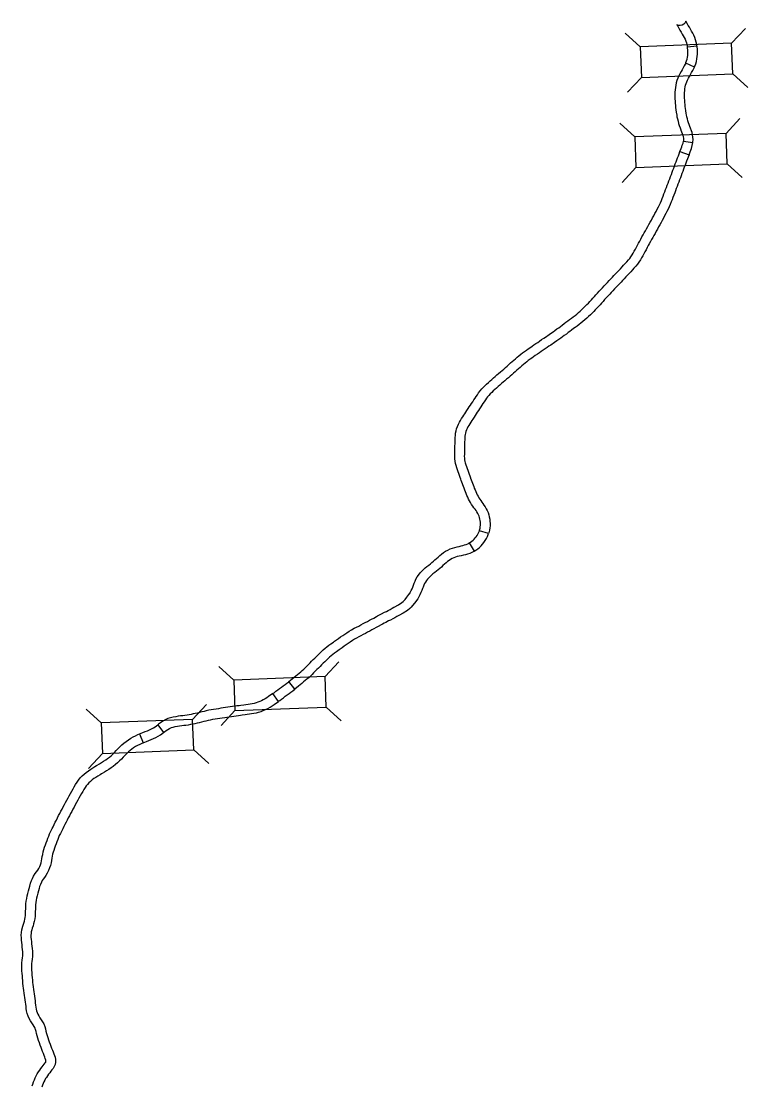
# Model space of a CAD drawing. Extents: x 77230 to 630905, y 790554 to 1662844.
# Drawn here: x 372654 to 391530, y 1407815 to 1435485 of the extents above; entities that cross this region are included whole.
import ezdxf

# ---------------------------------------------------------------- set-up
doc = ezdxf.new("R2010")
doc.units = 0
doc.layers.add('Level 10', color=7, linetype='Continuous')
doc.layers.add('Level 19', color=7, linetype='Continuous')

msp = doc.modelspace()

# ---------------------------------------------------------------- linework, layer by layer
at = {"layer": 'Level 10'}
for p, q in [((389964, 1434821), (389963, 1434821)), ((386996, 1427802), (386996, 1427802)), ((387147, 1427602), (387147, 1427602)), ((382753, 1420618), (382743, 1420601)), ((382964, 1420485), (382954, 1420468)), ((382338, 1420255), (382342, 1420257)), ((382461, 1420037), (382465, 1420039)), ((381062, 1419556), (381063, 1419556)), ((381200, 1419347), (381201, 1419348)), ((375932, 1417043), (375931, 1417042)), ((376026, 1416811), (376027, 1416812)), ((372683, 1411926), (372685, 1411934)), ((372924, 1411860), (372926, 1411868))]:
    msp.add_line(p, q, dxfattribs=at)
for points in [[(389925, 1435485), (389901, 1435445), (389868, 1435413), (389823, 1435387), (389777, 1435380), (389737, 1435380), (389689, 1435397), (389711, 1435355), (389741, 1435304), (389770, 1435253), (389799, 1435204), (389828, 1435155), (389856, 1435107), (389881, 1435061), (389903, 1435017), (389922, 1434973), (389938, 1434929), (389950, 1434884), (389964, 1434821)], [(389963, 1434821), (390212, 1434846), (390206, 1434883), (390193, 1434944), (390176, 1435005), (390155, 1435065), (390130, 1435122), (390102, 1435178), (390073, 1435231), (390043, 1435281), (390015, 1435330), (389986, 1435379), (389957, 1435428), (389925, 1435485)], [(389919, 1434400), (389925, 1434413), (389941, 1434458), (389954, 1434503), (389964, 1434551), (389971, 1434598), (389975, 1434645), (389975, 1434692), (389973, 1434741), (389968, 1434790), (389963, 1434821)], [(390147, 1434297), (390157, 1434320), (390179, 1434381), (390197, 1434444), (390210, 1434506), (390219, 1434569), (390225, 1434634), (390225, 1434697), (390222, 1434760), (390216, 1434821), (390212, 1434846)], [(390147, 1434297), (389919, 1434400), (389905, 1434370), (389881, 1434324), (389855, 1434275), (389827, 1434227), (389797, 1434177), (389767, 1434123), (389738, 1434066), (389713, 1434008), (389691, 1433949), (389672, 1433886), (389659, 1433823), (389650, 1433763), (389644, 1433706), (389639, 1433647), (389636, 1433588), (389636, 1433528), (389639, 1433469), (389643, 1433412), (389648, 1433356), (389652, 1433300), (389657, 1433244), (389663, 1433185), (389671, 1433124), (389684, 1433044), (389691, 1433004), (389706, 1432946), (389719, 1432890), (389735, 1432832), (389753, 1432773), (389772, 1432716), (389792, 1432663), (389796, 1432653)], [(390027, 1432748), (390026, 1432751), (390008, 1432801), (389990, 1432850), (389975, 1432900), (389962, 1432951), (389949, 1433005), (389936, 1433056), (389931, 1433087), (389918, 1433162), (389911, 1433214), (389906, 1433267), (389901, 1433322), (389897, 1433377), (389892, 1433431), (389888, 1433484), (389886, 1433534), (389886, 1433582), (389888, 1433631), (389893, 1433681), (389898, 1433732), (389905, 1433780), (389915, 1433825), (389928, 1433869), (389944, 1433914), (389964, 1433959), (389988, 1434005), (390014, 1434052), (390043, 1434101), (390073, 1434153), (390101, 1434205), (390130, 1434260), (390147, 1434297)], [(389796, 1432653), (389843, 1432523), (389853, 1432484), (389859, 1432446), (389862, 1432409), (389860, 1432374), (389859, 1432370)], [(389859, 1432370), (390106, 1432335), (390108, 1432347), (390112, 1432410), (390108, 1432473), (390099, 1432535), (390083, 1432594), (390027, 1432748)], [(389770, 1432101), (389799, 1432178), (389816, 1432222), (389831, 1432263), (389849, 1432318), (389859, 1432370)], [(390006, 1432013), (390032, 1432088), (390050, 1432133), (390067, 1432181), (390106, 1432335)], [(386996, 1427802), (387044, 1427839), (387092, 1427875), (387137, 1427912), (387180, 1427950), (387222, 1427991), (387265, 1428034), (387308, 1428077), (387350, 1428119), (387391, 1428161), (387430, 1428202), (387469, 1428243), (387506, 1428284), (387545, 1428328), (387587, 1428374), (387629, 1428420), (387672, 1428466), (387715, 1428512), (387759, 1428559), (387802, 1428606), (387846, 1428653), (387889, 1428699), (387932, 1428744), (387974, 1428788), (388015, 1428831), (388055, 1428875), (388096, 1428920), (388138, 1428966), (388181, 1429010), (388222, 1429054), (388264, 1429099), (388306, 1429144), (388348, 1429190), (388390, 1429236), (388430, 1429280), (388465, 1429322), (388497, 1429365), (388526, 1429411), (388555, 1429459), (388583, 1429511), (388612, 1429563), (388641, 1429615), (388668, 1429666), (388696, 1429718), (388725, 1429772), (388754, 1429825), (388783, 1429878), (388812, 1429931), (388842, 1429984), (388871, 1430039), (388902, 1430094), (388933, 1430150), (388964, 1430205), (388995, 1430261), (389026, 1430317), (389057, 1430374), (389088, 1430431), (389119, 1430487), (389149, 1430545), (389180, 1430603), (389210, 1430658), (389237, 1430714), (389263, 1430768), (389287, 1430824), (389310, 1430880), (389332, 1430938), (389354, 1430996), (389377, 1431054), (389398, 1431111), (389419, 1431168), (389441, 1431224), (389462, 1431281), (389483, 1431337), (389504, 1431393), (389525, 1431449), (389546, 1431504), (389567, 1431560), (389587, 1431614), (389608, 1431669), (389628, 1431723), (389648, 1431778), (389668, 1431833), (389689, 1431887), (389709, 1431938), (389728, 1431987), (389745, 1432036), (389770, 1432101), (390006, 1432013)], [(390006, 1432013), (389942, 1431847), (389922, 1431796), (389902, 1431745), (389882, 1431692), (389862, 1431637), (389842, 1431582), (389822, 1431527), (389801, 1431471), (389780, 1431416), (389759, 1431360), (389738, 1431305), (389717, 1431249), (389696, 1431193), (389675, 1431137), (389654, 1431080), (389632, 1431023), (389610, 1430965), (389588, 1430907), (389565, 1430848), (389542, 1430788), (389518, 1430727), (389491, 1430665), (389462, 1430604), (389432, 1430544), (389401, 1430485), (389370, 1430428), (389339, 1430369), (389308, 1430311), (389277, 1430254), (389245, 1430197), (389214, 1430140), (389182, 1430083), (389151, 1430028), (389121, 1429973), (389090, 1429918), (389061, 1429864), (389031, 1429810), (389002, 1429757), (388973, 1429704), (388944, 1429653), (388917, 1429601), (388889, 1429548), (388860, 1429495), (388831, 1429442), (388802, 1429390), (388772, 1429336), (388740, 1429280), (388703, 1429224), (388662, 1429168), (388619, 1429116), (388575, 1429067), (388532, 1429021), (388490, 1428975), (388447, 1428929), (388405, 1428884), (388363, 1428838), (388320, 1428794), (388280, 1428751), (388239, 1428706), (388198, 1428661), (388155, 1428616), (388113, 1428572), (388071, 1428527), (388028, 1428482), (387985, 1428436), (387943, 1428390), (387898, 1428342), (387855, 1428295), (387812, 1428250), (387771, 1428205), (387731, 1428162), (387693, 1428118), (387653, 1428073), (387612, 1428029), (387570, 1427987), (387528, 1427944), (387486, 1427900), (387442, 1427856), (387397, 1427812), (387349, 1427767), (387299, 1427722), (387248, 1427680), (387197, 1427640), (387147, 1427602)], [(384087, 1423548), (384075, 1423580), (384057, 1423629), (384040, 1423678), (384022, 1423727), (384003, 1423777), (383986, 1423827), (383968, 1423879), (383950, 1423934), (383935, 1423992), (383924, 1424054), (383918, 1424115), (383916, 1424175), (383917, 1424231), (383918, 1424287), (383920, 1424340), (383922, 1424393), (383923, 1424447), (383924, 1424501), (383926, 1424556), (383927, 1424611), (383930, 1424665), (383933, 1424719), (383940, 1424777), (383951, 1424836), (383966, 1424895), (383986, 1424953), (384011, 1425009), (384038, 1425061), (384067, 1425111), (384096, 1425156), (384124, 1425199), (384152, 1425242), (384180, 1425284), (384208, 1425326), (384235, 1425368), (384264, 1425418), (384296, 1425464), (384325, 1425507), (384354, 1425552), (384384, 1425597), (384414, 1425643), (384445, 1425691), (384476, 1425734), (384505, 1425779), (384538, 1425829), (384577, 1425881), (384619, 1425930), (384664, 1425976), (384706, 1426015), (384746, 1426055), (384793, 1426098), (384838, 1426136), (384881, 1426175), (384925, 1426214), (384969, 1426253), (385013, 1426292), (385058, 1426331), (385102, 1426369), (385146, 1426408), (385189, 1426446), (385233, 1426485), (385278, 1426524), (385322, 1426564), (385368, 1426603), (385412, 1426641), (385456, 1426679), (385497, 1426714), (385539, 1426753), (385586, 1426792), (385631, 1426828), (385677, 1426865), (385727, 1426902), (385779, 1426938), (385823, 1426967), (385867, 1427000), (385927, 1427039), (385976, 1427073), (386026, 1427106), (386074, 1427139), (386123, 1427173), (386174, 1427209), (386228, 1427245), (386274, 1427273), (386367, 1427345), (386431, 1427384), (386474, 1427415), (386522, 1427451), (386574, 1427489), (386622, 1427520), (386662, 1427549), (386708, 1427588), (386759, 1427625), (386806, 1427660), (386853, 1427695), (386899, 1427731), (386949, 1427766), (386996, 1427802)], [(387147, 1427602), (387096, 1427564), (387047, 1427529), (387003, 1427496), (386955, 1427460), (386907, 1427424), (386863, 1427392), (386817, 1427352), (386763, 1427313), (386715, 1427282), (386670, 1427250), (386622, 1427214), (386569, 1427175), (386508, 1427139), (386416, 1427067), (386364, 1427036), (386316, 1427003), (386266, 1426968), (386216, 1426933), (386166, 1426898), (386116, 1426865), (386065, 1426831), (386010, 1426795), (385966, 1426762), (385919, 1426731), (385873, 1426699), (385829, 1426667), (385788, 1426634), (385745, 1426599), (385703, 1426564), (385664, 1426528), (385619, 1426489), (385575, 1426452), (385531, 1426414), (385487, 1426375), (385443, 1426337), (385399, 1426298), (385355, 1426259), (385311, 1426219), (385266, 1426181), (385222, 1426143), (385179, 1426104), (385135, 1426066), (385091, 1426027), (385047, 1425988), (385002, 1425949), (384959, 1425910), (384919, 1425875), (384880, 1425835), (384838, 1425797), (384804, 1425761), (384772, 1425724), (384742, 1425685), (384713, 1425642), (384682, 1425593), (384651, 1425550), (384623, 1425507), (384594, 1425461), (384564, 1425415), (384533, 1425369), (384503, 1425323), (384474, 1425283), (384448, 1425238), (384418, 1425190), (384389, 1425146), (384360, 1425104), (384333, 1425063), (384306, 1425021), (384280, 1424980), (384257, 1424941), (384237, 1424901), (384219, 1424861), (384205, 1424822), (384195, 1424782), (384187, 1424741), (384183, 1424698), (384180, 1424651), (384177, 1424601), (384175, 1424549), (384174, 1424496), (384173, 1424442), (384172, 1424387), (384170, 1424332), (384168, 1424278), (384167, 1424227), (384166, 1424177), (384168, 1424131), (384172, 1424088), (384180, 1424046), (384191, 1424003), (384205, 1423957), (384222, 1423910), (384239, 1423862), (384256, 1423813), (384275, 1423763), (384292, 1423714), (384310, 1423665), (384327, 1423617), (384331, 1423607)], [(384557, 1422242), (384562, 1422258), (384575, 1422307), (384581, 1422347), (384585, 1422388), (384586, 1422428), (384584, 1422468), (384580, 1422508), (384572, 1422546), (384562, 1422584), (384549, 1422620), (384533, 1422656), (384514, 1422693), (384493, 1422730), (384470, 1422766), (384444, 1422802), (384415, 1422841), (384385, 1422884), (384356, 1422928), (384329, 1422974), (384303, 1423019), (384279, 1423066), (384255, 1423112), (384234, 1423160), (384213, 1423207), (384194, 1423253), (384176, 1423300), (384158, 1423347), (384087, 1423548)], [(384331, 1423607), (384393, 1423432), (384409, 1423389), (384426, 1423346), (384444, 1423304), (384462, 1423262), (384481, 1423220), (384501, 1423179), (384522, 1423139), (384545, 1423100), (384568, 1423061), (384592, 1423024), (384618, 1422987), (384647, 1422948), (384677, 1422906), (384706, 1422861), (384733, 1422814), (384759, 1422764), (384782, 1422712), (384801, 1422658), (384816, 1422603), (384827, 1422546), (384833, 1422489), (384836, 1422431), (384835, 1422372), (384829, 1422314), (384820, 1422256), (384803, 1422191), (384796, 1422169), (384557, 1422242)], [(384293, 1421923), (384326, 1421944), (384360, 1421969), (384393, 1421995), (384423, 1422023), (384451, 1422053), (384477, 1422085), (384500, 1422119), (384520, 1422154), (384538, 1422190), (384557, 1422242)], [(384426, 1421711), (384466, 1421736), (384513, 1421770), (384558, 1421807), (384600, 1421847), (384640, 1421890), (384677, 1421935), (384711, 1421984), (384741, 1422036), (384767, 1422089), (384789, 1422144), (384796, 1422169)], [(382743, 1420601), (382788, 1420688), (382807, 1420730), (382825, 1420774), (382842, 1420825), (382865, 1420880), (382888, 1420928), (382910, 1420984), (382945, 1421040), (382976, 1421091), (383016, 1421145), (383062, 1421193), (383104, 1421235), (383148, 1421274), (383192, 1421313), (383243, 1421351), (383283, 1421383), (383324, 1421417), (383363, 1421451), (383403, 1421485), (383443, 1421521), (383485, 1421559), (383530, 1421597), (383577, 1421636), (383627, 1421673), (383681, 1421709), (383738, 1421741), (383798, 1421769), (383859, 1421792), (383920, 1421810), (383977, 1421823), (384031, 1421835), (384081, 1421847), (384130, 1421860), (384175, 1421873), (384217, 1421887), (384256, 1421903), (384291, 1421922), (384293, 1421923), (384426, 1421711)], [(384426, 1421711), (384416, 1421705), (384362, 1421676), (384306, 1421653), (384250, 1421634), (384196, 1421618), (384141, 1421604), (384087, 1421591), (384033, 1421579), (383983, 1421568), (383938, 1421554), (383895, 1421538), (383853, 1421519), (383811, 1421495), (383771, 1421468), (383730, 1421439), (383691, 1421406), (383651, 1421371), (383610, 1421335), (383569, 1421298), (383527, 1421261), (383484, 1421225), (383441, 1421190), (383396, 1421153), (383350, 1421119), (383314, 1421087), (383275, 1421052), (383240, 1421018), (383208, 1420984), (383183, 1420951), (383158, 1420909), (383134, 1420871), (383117, 1420828), (383093, 1420778), (383076, 1420736), (383060, 1420688), (383038, 1420633), (383014, 1420579), (382964, 1420485)], [(382342, 1420257), (382455, 1420317), (382543, 1420373), (382579, 1420403), (382601, 1420425), (382632, 1420458), (382676, 1420513), (382753, 1420618)], [(382954, 1420468), (382874, 1420361), (382822, 1420297), (382782, 1420252), (382746, 1420216), (382688, 1420170), (382581, 1420102), (382461, 1420037)], [(381063, 1419556), (381117, 1419592), (381178, 1419635), (381238, 1419668), (381302, 1419708), (381367, 1419738), (381422, 1419764), (381478, 1419794), (381537, 1419826), (381593, 1419855), (381649, 1419886), (381703, 1419913), (381756, 1419942), (381812, 1419972), (381887, 1420012), (381914, 1420027), (381962, 1420056), (382015, 1420083), (382090, 1420121), (382140, 1420144), (382190, 1420171), (382240, 1420197), (382288, 1420225), (382338, 1420255)], [(382465, 1420039), (382415, 1420010), (382361, 1419978), (382306, 1419949), (382251, 1419920), (382200, 1419896), (382127, 1419859), (382084, 1419838), (382040, 1419810), (382005, 1419792), (381929, 1419751), (381875, 1419722), (381819, 1419691), (381765, 1419664), (381711, 1419635), (381654, 1419605), (381596, 1419574), (381534, 1419541), (381474, 1419512), (381422, 1419488), (381365, 1419453), (381311, 1419423), (381257, 1419385), (381200, 1419347)], [(379608, 1418321), (379695, 1418391), (379740, 1418429), (379785, 1418466), (379829, 1418503), (379873, 1418539), (379915, 1418573), (379955, 1418608), (379994, 1418644), (380033, 1418682), (380073, 1418723), (380115, 1418765), (380157, 1418807), (380199, 1418849), (380240, 1418891), (380281, 1418933), (380323, 1418974), (380365, 1419016), (380408, 1419058), (380452, 1419101), (380498, 1419143), (380547, 1419185), (380596, 1419225), (380646, 1419263), (380696, 1419299), (380767, 1419349), (380795, 1419369), (380845, 1419405), (380897, 1419442), (380950, 1419480), (381006, 1419518), (381062, 1419556)], [(381201, 1419348), (381146, 1419311), (381093, 1419275), (381042, 1419239), (380991, 1419202), (380941, 1419166), (380912, 1419146), (380841, 1419095), (380795, 1419062), (380750, 1419028), (380707, 1418993), (380665, 1418957), (380624, 1418919), (380582, 1418879), (380541, 1418838), (380499, 1418797), (380458, 1418756), (380417, 1418715), (380376, 1418673), (380334, 1418631), (380292, 1418589), (380251, 1418548), (380210, 1418505), (380167, 1418463), (380122, 1418422), (380077, 1418382), (380032, 1418345), (379988, 1418310), (379945, 1418273), (379899, 1418236), (379853, 1418198), (379765, 1418126), (379608, 1418321)], [(379190, 1418009), (379222, 1418032), (379270, 1418067), (379318, 1418103), (379367, 1418139), (379416, 1418174), (379463, 1418209), (379510, 1418244), (379556, 1418280), (379603, 1418317), (379608, 1418321)], [(379336, 1417806), (379190, 1418009), (379078, 1417929), (379032, 1417897), (378987, 1417868), (378943, 1417842), (378897, 1417820), (378850, 1417799), (378802, 1417782), (378753, 1417766), (378703, 1417753), (378653, 1417742), (378602, 1417734), (378547, 1417726), (378491, 1417718), (378434, 1417711), (378359, 1417700), (378317, 1417694), (378259, 1417686), (378202, 1417677), (378144, 1417670), (378084, 1417662), (378022, 1417654), (377960, 1417645), (377898, 1417635), (377837, 1417625), (377777, 1417615), (377715, 1417607), (377651, 1417597), (377587, 1417586), (377524, 1417574), (377462, 1417560), (377402, 1417546), (377343, 1417532), (377285, 1417518), (377230, 1417503), (377175, 1417491), (377121, 1417478), (377068, 1417466), (377013, 1417455), (376962, 1417445), (376906, 1417440), (376852, 1417434), (376793, 1417427), (376730, 1417418), (376666, 1417407), (376602, 1417396), (376534, 1417380), (376463, 1417357), (376395, 1417327), (376332, 1417290), (376275, 1417251), (376223, 1417212), (376198, 1417193)], [(379337, 1417807), (379369, 1417830), (379418, 1417866), (379467, 1417902), (379515, 1417937), (379564, 1417973), (379613, 1418009), (379662, 1418046), (379711, 1418084), (379759, 1418122), (379765, 1418126)], [(376198, 1417193), (376349, 1416993), (376375, 1417014), (376421, 1417048), (376464, 1417078), (376508, 1417103), (376553, 1417123), (376601, 1417139), (376653, 1417151), (376710, 1417161), (376768, 1417171), (376824, 1417179), (376881, 1417185), (376931, 1417191), (376998, 1417197), (377062, 1417210), (377118, 1417221), (377176, 1417234), (377233, 1417247), (377289, 1417261), (377347, 1417275), (377403, 1417289), (377460, 1417303), (377517, 1417316), (377574, 1417329), (377632, 1417340), (377691, 1417350), (377751, 1417359), (377813, 1417368), (377876, 1417378), (377939, 1417388), (377999, 1417398), (378057, 1417407), (378116, 1417414), (378175, 1417422), (378236, 1417430), (378296, 1417438), (378354, 1417447), (378394, 1417453), (378468, 1417463), (378525, 1417471), (378582, 1417478), (378640, 1417487), (378700, 1417497), (378762, 1417510), (378822, 1417526), (378883, 1417545), (378943, 1417567), (379002, 1417593), (379061, 1417622), (379117, 1417654), (379171, 1417689), (379223, 1417725), (379336, 1417806)], [(375724, 1416958), (375811, 1416994), (375872, 1417019), (375932, 1417043)], [(375931, 1417042), (375988, 1417066), (376040, 1417090), (376087, 1417115), (376132, 1417143), (376198, 1417193)], [(372685, 1411934), (372702, 1411990), (372720, 1412042), (372734, 1412093), (372749, 1412143), (372757, 1412188), (372762, 1412237), (372765, 1412293), (372767, 1412353), (372769, 1412412), (372770, 1412476), (372775, 1412544), (372783, 1412612), (372794, 1412682), (372809, 1412750), (372825, 1412814), (372841, 1412878), (372857, 1412942), (372874, 1413006), (372892, 1413076), (372922, 1413147), (372948, 1413200), (372970, 1413260), (373016, 1413327), (373053, 1413378), (373088, 1413422), (373110, 1413458), (373135, 1413511), (373155, 1413559), (373169, 1413607), (373181, 1413657), (373190, 1413711), (373199, 1413769), (373210, 1413829), (373223, 1413891), (373240, 1413954), (373260, 1414015), (373281, 1414073), (373302, 1414130), (373324, 1414189), (373347, 1414249), (373369, 1414305), (373389, 1414361), (373455, 1414497), (373479, 1414546), (373505, 1414603), (373535, 1414663), (373565, 1414721), (373594, 1414777), (373624, 1414835), (373653, 1414891), (373684, 1414949), (373714, 1415005), (373743, 1415061), (373775, 1415121), (373807, 1415179), (373839, 1415237), (373871, 1415295), (373902, 1415353), (373935, 1415413), (373969, 1415471), (374001, 1415530), (374032, 1415585), (374065, 1415643), (374102, 1415702), (374142, 1415758), (374187, 1415814), (374236, 1415866), (374287, 1415914), (374341, 1415960), (374399, 1416003), (374457, 1416041), (374514, 1416076), (374569, 1416111), (374608, 1416135), (374625, 1416146), (374682, 1416180), (374738, 1416215), (374794, 1416250), (374848, 1416284), (374897, 1416318), (374944, 1416354), (374988, 1416394), (375032, 1416436), (375077, 1416481), (375122, 1416529), (375169, 1416577), (375217, 1416624), (375266, 1416672), (375319, 1416721), (375377, 1416767), (375436, 1416808), (375497, 1416846), (375559, 1416881), (375622, 1416913), (375686, 1416942), (375724, 1416958), (375819, 1416727)], [(375819, 1416727), (375905, 1416762), (375966, 1416787), (376026, 1416811)], [(376027, 1416812), (376088, 1416837), (376151, 1416866), (376213, 1416899), (376272, 1416936), (376349, 1416993)], [(375819, 1416727), (375786, 1416713), (375730, 1416688), (375676, 1416660), (375624, 1416631), (375574, 1416600), (375526, 1416566), (375481, 1416531), (375438, 1416491), (375393, 1416447), (375347, 1416401), (375302, 1416355), (375256, 1416307), (375208, 1416258), (375157, 1416209), (375103, 1416162), (375045, 1416116), (374986, 1416075), (374927, 1416038), (374870, 1416003), (374813, 1415968), (374757, 1415933), (374740, 1415922), (374701, 1415898), (374646, 1415864), (374592, 1415830), (374542, 1415798), (374497, 1415764), (374453, 1415727), (374413, 1415689), (374376, 1415649), (374341, 1415607), (374310, 1415563), (374280, 1415515), (374250, 1415463), (374220, 1415408), (374186, 1415348), (374153, 1415290), (374122, 1415234), (374091, 1415176), (374058, 1415117), (374026, 1415059), (373994, 1415001), (373964, 1414945), (373935, 1414888), (373904, 1414831), (373875, 1414775), (373845, 1414719), (373816, 1414663), (373787, 1414606), (373758, 1414549), (373731, 1414495), (373705, 1414439), (373674, 1414375), (373640, 1414322), (373603, 1414217), (373580, 1414158), (373557, 1414101), (373537, 1414044), (373516, 1413988), (373496, 1413933), (373480, 1413882), (373466, 1413832), (373455, 1413781), (373446, 1413727), (373436, 1413670), (373426, 1413608), (373411, 1413543), (373391, 1413476), (373364, 1413410), (373330, 1413340), (373294, 1413279), (373253, 1413227), (373220, 1413182), (373194, 1413145), (373179, 1413102), (373150, 1413043), (373129, 1412994), (373115, 1412942), (373099, 1412881), (373083, 1412817), (373067, 1412754), (373052, 1412693), (373040, 1412635), (373031, 1412578), (373024, 1412521), (373020, 1412465), (373019, 1412406), (373017, 1412343), (373014, 1412282), (373012, 1412219), (373005, 1412152), (372992, 1412085), (372975, 1412024), (372959, 1411968), (372940, 1411913), (372924, 1411860)], [(372936, 1407811), (372951, 1407858), (372971, 1407916), (372994, 1407968), (373016, 1408019), (373040, 1408069), (373068, 1408121), (373097, 1408172), (373134, 1408219), (373162, 1408259), (373193, 1408302), (373223, 1408342), (373251, 1408378), (373274, 1408409), (373288, 1408430), (373293, 1408443), (373295, 1408452), (373295, 1408462), (373290, 1408482), (373277, 1408519), (373264, 1408560), (373247, 1408601), (373228, 1408651), (373208, 1408702), (373189, 1408754), (373167, 1408809), (373146, 1408867), (373125, 1408926), (373104, 1408986), (373085, 1409048), (373068, 1409111), (373053, 1409172), (373040, 1409226), (373026, 1409274), (373011, 1409314), (372989, 1409353), (372962, 1409398), (372930, 1409445), (372895, 1409500), (372861, 1409561), (372832, 1409625), (372808, 1409692), (372793, 1409759), (372784, 1409821), (372777, 1409878), (372770, 1409934), (372763, 1409989), (372755, 1410046), (372747, 1410104), (372738, 1410163), (372730, 1410224), (372721, 1410287), (372713, 1410347), (372704, 1410406), (372691, 1410480), (372692, 1410549), (372688, 1410607), (372683, 1410670), (372678, 1410734), (372672, 1410799), (372669, 1410868), (372668, 1410936), (372671, 1411006), (372677, 1411075), (372686, 1411138), (372692, 1411193), (372693, 1411245), (372692, 1411298), (372687, 1411353), (372680, 1411413), (372674, 1411474), (372667, 1411535), (372661, 1411596), (372656, 1411660), (372654, 1411728), (372658, 1411797), (372668, 1411865), (372683, 1411926)], [(372926, 1411868), (372914, 1411818), (372907, 1411772), (372904, 1411724), (372906, 1411674), (372910, 1411619), (372916, 1411560), (372922, 1411501), (372929, 1411440), (372935, 1411378), (372942, 1411313), (372943, 1411244), (372941, 1411175), (372934, 1411108), (372926, 1411047), (372920, 1410990), (372919, 1410933), (372919, 1410875), (372922, 1410816), (372927, 1410754), (372932, 1410690), (372937, 1410626), (372943, 1410556), (372942, 1410498), (372950, 1410447), (372961, 1410383), (372969, 1410320), (372977, 1410259), (372986, 1410199), (372994, 1410139), (373003, 1410080), (373011, 1410022), (373018, 1409965), (373025, 1409908), (373032, 1409854), (373039, 1409805), (373049, 1409761), (373064, 1409718), (373084, 1409675), (373110, 1409629), (373140, 1409581), (373173, 1409531), (373205, 1409479), (373238, 1409420), (373263, 1409354), (373282, 1409291), (373296, 1409229), (373310, 1409173), (373325, 1409119), (373341, 1409065), (373361, 1409009), (373382, 1408951), (373401, 1408897), (373422, 1408843), (373442, 1408790), (373461, 1408741), (373479, 1408694), (373499, 1408646), (373514, 1408598), (373530, 1408553), (373544, 1408494), (373546, 1408428), (373532, 1408366), (373509, 1408312), (373479, 1408265), (373450, 1408227), (373422, 1408191), (373394, 1408153), (373365, 1408114), (373335, 1408071), (373305, 1408032), (373287, 1408000), (373263, 1407956), (373243, 1407914), (373223, 1407869), (373204, 1407825), (373188, 1407778)]]:
    msp.add_lwpolyline(points, dxfattribs=at)
at = {"layer": 'Level 19'}
for p, q in [((391111, 1434913), (391469, 1435300)), ((388737, 1434819), (388349, 1435177)), ((388768, 1434027), (388410, 1433640)), ((391142, 1434121), (391530, 1433763)), ((388594, 1432478), (388206, 1432836)), ((390968, 1432571), (391327, 1432959)), ((391000, 1431780), (391387, 1431422)), ((388625, 1431686), (388267, 1431298)), ((378174, 1418356), (377786, 1418715)), ((380548, 1418450), (380906, 1418838)), ((374731, 1417244), (374343, 1417602)), ((377105, 1417338), (377463, 1417725)), ((380579, 1417659), (380967, 1417301)), ((378205, 1417565), (377847, 1417177)), ((377136, 1416546), (377524, 1416188)), ((374762, 1416452), (374404, 1416064))]:
    msp.add_line(p, q, dxfattribs=at)
for points in [[(388768, 1434027), (391142, 1434121), (391111, 1434913), (388737, 1434819)], [(388625, 1431686), (391000, 1431780), (390968, 1432571), (388594, 1432478)], [(378205, 1417565), (380579, 1417659), (380548, 1418450), (378174, 1418356)], [(374762, 1416452), (377136, 1416546), (377105, 1417338), (374731, 1417244)]]:
    msp.add_lwpolyline(points, close=True, dxfattribs=at)

doc.saveas('drawing.dxf')
